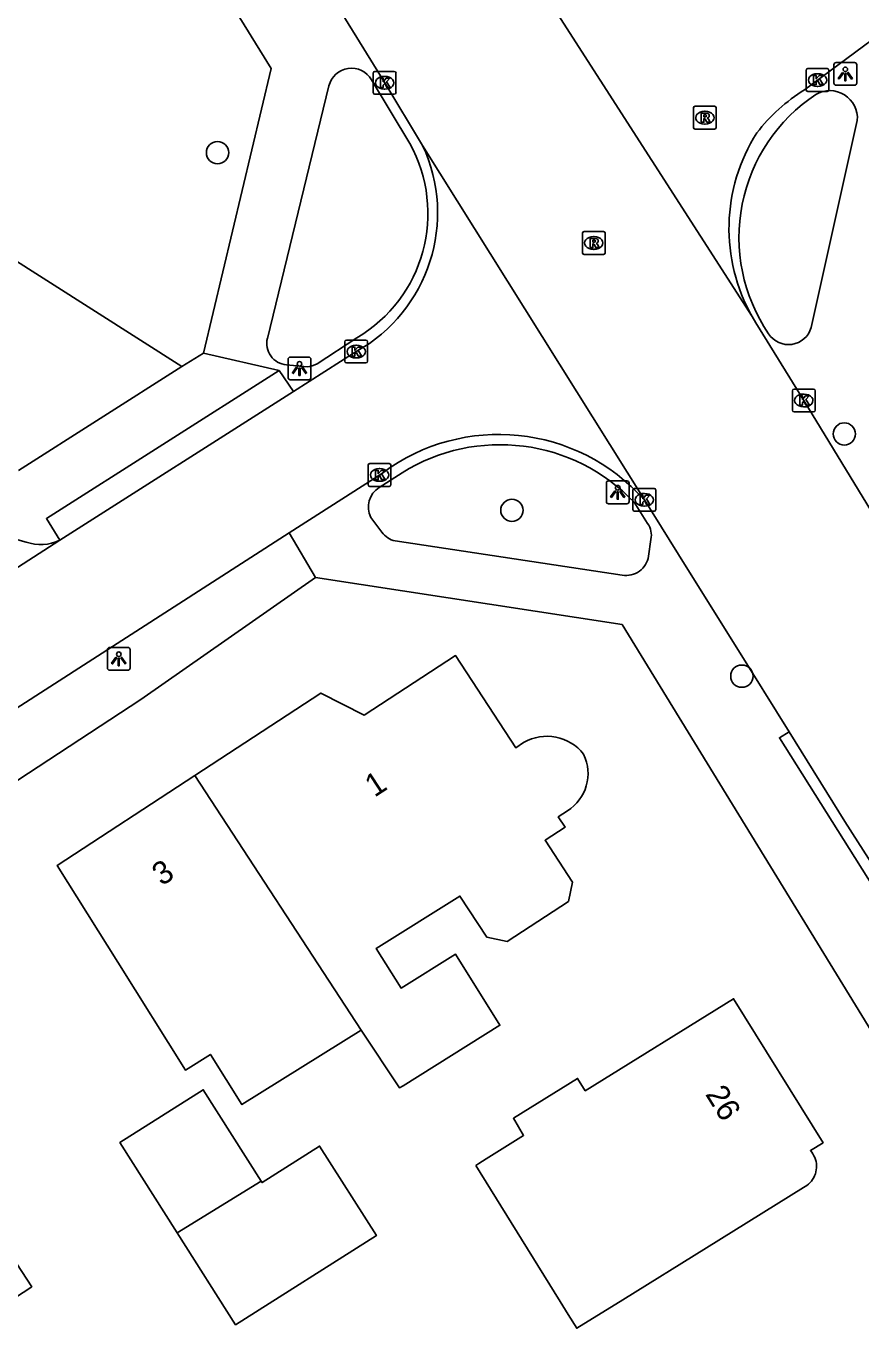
# Model space of a CAD drawing. Extents: x 161354 to 161876, y 382161 to 382804.
# Drawn here: x 161559.7 to 161596.3, y 382418.3 to 382475.6 of the extents above; entities that cross this region are included whole.
import ezdxf

# ---------------------------------------------------------------- set-up
doc = ezdxf.new("R2010")
doc.units = 0
for name, color, linetype in [('IMGEO_Boom', 7, 'Continuous'), ('IMGEO_Kolk', 7, 'Continuous'), ('IMGEO_Lichtpunt', 7, 'Continuous'), ('IMGEO_Pand', 7, 'Continuous'), ('IMGEO_Pand_nummerreeks', 7, 'Continuous'), ('IMGEO_Rijbaan_lokaal_gesloten', 7, 'Continuous'), ('IMGEO_Rijbaan_lokaal_open', 7, 'Continuous'), ('IMGEO_Rioolput', 7, 'Continuous'), ('IMGEO_Voetpad_open', 7, 'Continuous')]:
    doc.layers.add(name, color=color, linetype=linetype)

msp = doc.modelspace()

# ---------------------------------------------------------------- linework, layer by layer
at = {"layer": 'IMGEO_Boom'}
for centre in [(161568.124, 382470.008), (161595.593, 382457.678), (161581.026, 382454.331), (161591.104, 382447.06)]:
    msp.add_circle(centre, 0.489, dxfattribs=at)
at = {"layer": 'IMGEO_Kolk'}
for p, q in [((161574.944, 382472.644), (161574.944, 382473.496)), ((161575.019, 382473.57), (161575.871, 382473.57)), ((161575.945, 382473.496), (161575.945, 382472.644)), ((161593.921, 382472.764), (161593.921, 382473.616)), ((161593.996, 382473.69), (161594.848, 382473.69)), ((161594.922, 382473.616), (161594.922, 382472.764)), ((161575.432, 382473.35), (161575.457, 382473.35)), ((161594.432, 382472.91), (161594.407, 382472.91)), ((161594.409, 382473.47), (161594.434, 382473.47)), ((161575.871, 382472.57), (161575.019, 382472.57)), ((161575.455, 382472.79), (161575.43, 382472.79)), ((161594.848, 382472.69), (161593.996, 382472.69)), ((161573.701, 382460.863), (161573.701, 382461.715)), ((161573.776, 382461.789), (161574.628, 382461.789)), ((161574.189, 382461.569), (161574.214, 382461.569)), ((161574.702, 382461.715), (161574.702, 382460.863)), ((161574.212, 382461.009), (161574.187, 382461.009)), ((161574.628, 382460.789), (161573.776, 382460.789)), ((161593.318, 382458.718), (161593.318, 382459.57)), ((161593.393, 382459.644), (161594.245, 382459.644)), ((161593.806, 382459.424), (161593.831, 382459.424)), ((161594.319, 382459.57), (161594.319, 382458.718)), ((161594.245, 382458.644), (161593.393, 382458.644)), ((161593.829, 382458.864), (161593.804, 382458.864)), ((161574.723, 382455.455), (161574.723, 382456.307)), ((161574.798, 382456.381), (161575.65, 382456.381)), ((161575.724, 382456.307), (161575.724, 382455.455)), ((161575.211, 382456.161), (161575.236, 382456.161)), ((161575.65, 382455.381), (161574.798, 382455.381)), ((161575.234, 382455.601), (161575.209, 382455.601)), ((161586.326, 382454.364), (161586.326, 382455.216)), ((161586.401, 382455.29), (161587.253, 382455.29)), ((161587.327, 382455.216), (161587.327, 382454.364)), ((161586.814, 382455.07), (161586.839, 382455.07)), ((161587.253, 382454.29), (161586.401, 382454.29)), ((161586.837, 382454.51), (161586.812, 382454.51))]:
    msp.add_line(p, q, dxfattribs=at)
for points in [[(161574.944, 382472.644), (161574.944, 382473.496)], [(161575.019, 382473.57), (161575.871, 382473.57)], [(161575.945, 382473.496), (161575.945, 382472.644)], [(161593.921, 382472.764), (161593.921, 382473.616)], [(161593.996, 382473.69), (161594.848, 382473.69)], [(161594.922, 382473.616), (161594.922, 382472.764)], [(161575.265, 382473.27), (161575.388, 382473.27), (161575.388, 382473.119), (161575.518, 382473.27), (161575.682, 382473.27), (161575.536, 382473.119), (161575.689, 382472.87), (161575.537, 382472.87), (161575.452, 382473.034), (161575.388, 382472.967), (161575.388, 382472.87), (161575.265, 382472.87), (161575.265, 382473.27)], [(161594.242, 382473.39), (161594.365, 382473.39), (161594.365, 382473.239), (161594.495, 382473.39), (161594.659, 382473.39), (161594.513, 382473.239), (161594.666, 382472.99), (161594.514, 382472.99), (161594.429, 382473.154), (161594.365, 382473.087), (161594.365, 382472.99), (161594.242, 382472.99), (161594.242, 382473.39)], [(161575.871, 382472.57), (161575.019, 382472.57)], [(161594.848, 382472.69), (161593.996, 382472.69)], [(161573.701, 382460.863), (161573.701, 382461.715)], [(161573.776, 382461.789), (161574.628, 382461.789)], [(161574.022, 382461.489), (161574.145, 382461.489), (161574.145, 382461.338), (161574.275, 382461.489), (161574.439, 382461.489), (161574.293, 382461.338), (161574.446, 382461.089), (161574.294, 382461.089), (161574.209, 382461.253), (161574.145, 382461.186), (161574.145, 382461.089), (161574.022, 382461.089), (161574.022, 382461.489)], [(161574.702, 382461.715), (161574.702, 382460.863)], [(161574.628, 382460.789), (161573.776, 382460.789)], [(161593.318, 382458.718), (161593.318, 382459.57)], [(161593.393, 382459.644), (161594.245, 382459.644)], [(161593.639, 382459.344), (161593.762, 382459.344), (161593.762, 382459.193), (161593.892, 382459.344), (161594.056, 382459.344), (161593.91, 382459.193), (161594.063, 382458.944), (161593.911, 382458.944), (161593.826, 382459.108), (161593.762, 382459.041), (161593.762, 382458.944), (161593.639, 382458.944), (161593.639, 382459.344)], [(161594.319, 382459.57), (161594.319, 382458.718)], [(161594.245, 382458.644), (161593.393, 382458.644)], [(161574.723, 382455.455), (161574.723, 382456.307)], [(161574.798, 382456.381), (161575.65, 382456.381)], [(161575.724, 382456.307), (161575.724, 382455.455)], [(161575.044, 382456.081), (161575.167, 382456.081), (161575.167, 382455.93), (161575.297, 382456.081), (161575.461, 382456.081), (161575.315, 382455.93), (161575.468, 382455.681), (161575.316, 382455.681), (161575.231, 382455.845), (161575.167, 382455.778), (161575.167, 382455.681), (161575.044, 382455.681), (161575.044, 382456.081)], [(161575.65, 382455.381), (161574.798, 382455.381)], [(161586.326, 382454.364), (161586.326, 382455.216)], [(161586.401, 382455.29), (161587.253, 382455.29)], [(161587.327, 382455.216), (161587.327, 382454.364)], [(161586.647, 382454.99), (161586.77, 382454.99), (161586.77, 382454.839), (161586.9, 382454.99), (161587.064, 382454.99), (161586.918, 382454.839), (161587.071, 382454.59), (161586.919, 382454.59), (161586.834, 382454.754), (161586.77, 382454.687), (161586.77, 382454.59), (161586.647, 382454.59), (161586.647, 382454.99)], [(161587.253, 382454.29), (161586.401, 382454.29)]]:
    msp.add_lwpolyline(points, dxfattribs=at)
for centre, start, end in [((161575.021, 382473.494), 91.552, 178.448), ((161575.021, 382473.494), 91.552, 178.448), ((161575.869, 382473.494), 1.552, 88.448), ((161575.869, 382473.494), 1.552, 88.448), ((161593.998, 382473.614), 91.552, 178.448), ((161593.998, 382473.614), 91.552, 178.448), ((161594.846, 382473.614), 1.552, 88.448), ((161594.846, 382473.614), 1.552, 88.448), ((161575.021, 382472.646), 181.552, 268.448), ((161575.021, 382472.646), 181.552, 268.448), ((161575.869, 382472.646), 271.552, 358.448), ((161575.869, 382472.646), 271.552, 358.448), ((161593.998, 382472.766), 181.552, 268.448), ((161593.998, 382472.766), 181.552, 268.448), ((161594.846, 382472.766), 271.552, 358.448), ((161594.846, 382472.766), 271.552, 358.448), ((161573.778, 382461.713), 91.552, 178.448), ((161573.778, 382461.713), 91.552, 178.448), ((161574.626, 382461.713), 1.552, 88.448), ((161574.626, 382461.713), 1.552, 88.448), ((161573.778, 382460.865), 181.552, 268.448), ((161573.778, 382460.865), 181.552, 268.448), ((161574.626, 382460.865), 271.552, 358.448), ((161574.626, 382460.865), 271.552, 358.448), ((161593.395, 382459.568), 91.552, 178.448), ((161593.395, 382459.568), 91.552, 178.448), ((161594.243, 382459.568), 1.552, 88.448), ((161594.243, 382459.568), 1.552, 88.448), ((161593.395, 382458.72), 181.552, 268.448), ((161593.395, 382458.72), 181.552, 268.448), ((161594.243, 382458.72), 271.552, 358.448), ((161594.243, 382458.72), 271.552, 358.448), ((161574.8, 382456.305), 91.552, 178.448), ((161574.8, 382456.305), 91.552, 178.448), ((161575.648, 382456.305), 1.552, 88.448), ((161575.648, 382456.305), 1.552, 88.448), ((161574.8, 382455.457), 181.552, 268.448), ((161574.8, 382455.457), 181.552, 268.448), ((161575.648, 382455.457), 271.552, 358.448), ((161575.648, 382455.457), 271.552, 358.448), ((161586.403, 382455.214), 91.552, 178.448), ((161586.403, 382455.214), 91.552, 178.448), ((161587.251, 382455.214), 1.552, 88.448), ((161587.251, 382455.214), 1.552, 88.448), ((161586.403, 382454.366), 181.552, 268.448), ((161586.403, 382454.366), 181.552, 268.448), ((161587.251, 382454.366), 271.552, 358.448), ((161587.251, 382454.366), 271.552, 358.448)]:
    msp.add_arc(centre, 0.0765, start, end, dxfattribs=at)
for centre, major_axis, ratio, start_param, end_param in [((161575.431, 382473.07), (-0.387, 0.002), 0.722429, 4.712389, 7.853982), ((161575.456, 382473.07), (-0.39, 0.002), 0.717154, 1.570796, 4.712389), ((161594.408, 382473.19), (-0.387, 0.002), 0.722429, 4.712389, 7.853982), ((161594.433, 382473.19), (-0.39, 0.002), 0.717154, 1.570796, 4.712389), ((161574.188, 382461.289), (-0.387, 0.002), 0.722429, 4.712389, 7.853982), ((161574.213, 382461.289), (-0.39, 0.002), 0.717154, 1.570796, 4.712389), ((161593.805, 382459.144), (-0.387, 0.002), 0.722429, 4.712389, 7.853982), ((161593.83, 382459.144), (-0.39, 0.002), 0.717154, 1.570796, 4.712389), ((161575.21, 382455.881), (-0.387, 0.002), 0.722429, 4.712389, 7.853982), ((161575.235, 382455.881), (-0.39, 0.002), 0.717154, 1.570796, 4.712389), ((161586.813, 382454.79), (-0.387, 0.002), 0.722429, 4.712389, 7.853982), ((161586.838, 382454.79), (-0.39, 0.002), 0.717154, 1.570796, 4.712389)]:
    msp.add_ellipse(centre, major_axis=major_axis, ratio=ratio, start_param=start_param, end_param=end_param, dxfattribs=at)
at = {"layer": 'IMGEO_Lichtpunt'}
for p, q in [((161595.14, 382473.863), (161595.14, 382473.056)), ((161595.14, 382473.863), (161595.14, 382473.056)), ((161596.042, 382473.958), (161595.234, 382473.958)), ((161596.042, 382473.958), (161595.234, 382473.958)), ((161596.136, 382473.056), (161596.136, 382473.863)), ((161596.136, 382473.056), (161596.136, 382473.863)), ((161595.234, 382472.962), (161596.042, 382472.962)), ((161595.234, 382472.962), (161596.042, 382472.962)), ((161571.217, 382460.952), (161571.217, 382460.145)), ((161571.217, 382460.952), (161571.217, 382460.145)), ((161572.119, 382461.047), (161571.311, 382461.047)), ((161572.119, 382461.047), (161571.311, 382461.047)), ((161572.213, 382460.145), (161572.213, 382460.952)), ((161572.213, 382460.145), (161572.213, 382460.952)), ((161571.311, 382460.051), (161572.119, 382460.051)), ((161571.311, 382460.051), (161572.119, 382460.051)), ((161585.165, 382455.522), (161585.165, 382454.715)), ((161585.165, 382455.522), (161585.165, 382454.715)), ((161586.067, 382455.617), (161585.259, 382455.617)), ((161586.067, 382455.617), (161585.259, 382455.617)), ((161586.161, 382454.715), (161586.161, 382455.522)), ((161586.161, 382454.715), (161586.161, 382455.522)), ((161585.259, 382454.621), (161586.067, 382454.621)), ((161585.259, 382454.621), (161586.067, 382454.621)), ((161564.198, 382448.318), (161563.39, 382448.318)), ((161564.198, 382448.318), (161563.39, 382448.318)), ((161563.296, 382448.223), (161563.296, 382447.416)), ((161563.296, 382448.223), (161563.296, 382447.416)), ((161564.292, 382447.416), (161564.292, 382448.223)), ((161564.292, 382447.416), (161564.292, 382448.223)), ((161563.39, 382447.322), (161564.198, 382447.322)), ((161563.39, 382447.322), (161564.198, 382447.322))]:
    msp.add_line(p, q, dxfattribs=at)
for points in [[(161595.514, 382473.527), (161595.553, 382473.499), (161595.365, 382473.237), (161595.327, 382473.264), (161595.514, 382473.527)], [(161595.616, 382473.479), (161595.663, 382473.479), (161595.663, 382473.157), (161595.616, 382473.157), (161595.616, 382473.479)], [(161595.726, 382473.499), (161595.764, 382473.526), (161595.951, 382473.264), (161595.912, 382473.236), (161595.726, 382473.499)], [(161571.591, 382460.616), (161571.63, 382460.588), (161571.442, 382460.326), (161571.404, 382460.353), (161571.591, 382460.616)], [(161571.693, 382460.568), (161571.74, 382460.568), (161571.74, 382460.246), (161571.693, 382460.246), (161571.693, 382460.568)], [(161571.803, 382460.588), (161571.841, 382460.615), (161572.028, 382460.353), (161571.989, 382460.325), (161571.803, 382460.588)], [(161585.539, 382455.186), (161585.578, 382455.158), (161585.39, 382454.896), (161585.352, 382454.923), (161585.539, 382455.186)], [(161585.751, 382455.158), (161585.789, 382455.185), (161585.976, 382454.923), (161585.937, 382454.895), (161585.751, 382455.158)], [(161585.641, 382455.138), (161585.688, 382455.138), (161585.688, 382454.816), (161585.641, 382454.816), (161585.641, 382455.138)], [(161563.67, 382447.887), (161563.709, 382447.859), (161563.521, 382447.597), (161563.483, 382447.624), (161563.67, 382447.887)], [(161563.772, 382447.839), (161563.819, 382447.839), (161563.819, 382447.517), (161563.772, 382447.517), (161563.772, 382447.839)], [(161563.882, 382447.859), (161563.92, 382447.886), (161564.107, 382447.624), (161564.068, 382447.596), (161563.882, 382447.859)]]:
    msp.add_lwpolyline(points, dxfattribs=at)
for centre in [(161595.639, 382473.661), (161571.716, 382460.75), (161585.664, 382455.32), (161563.795, 382448.021)]:
    msp.add_circle(centre, 0.0994, dxfattribs=at)
for centre, start, end in [((161595.234, 382473.863), 90, 180), ((161595.234, 382473.863), 90, 180), ((161596.042, 382473.863), 0, 90), ((161596.042, 382473.863), 0, 90), ((161595.234, 382473.056), 180, 270), ((161595.234, 382473.056), 180, 270), ((161596.042, 382473.056), 270, 0), ((161596.042, 382473.056), 270, 360), ((161571.311, 382460.952), 90, 180), ((161571.311, 382460.952), 90, 180), ((161572.119, 382460.952), 0, 90), ((161572.119, 382460.952), 0, 90), ((161571.311, 382460.145), 180, 270), ((161571.311, 382460.145), 180, 270), ((161572.119, 382460.145), 270, 0), ((161572.119, 382460.145), 270, 360), ((161585.259, 382455.522), 90, 180), ((161585.259, 382455.522), 90, 180), ((161586.067, 382455.522), 0, 90), ((161586.067, 382455.522), 0, 90), ((161585.259, 382454.715), 180, 270), ((161585.259, 382454.715), 180, 270), ((161586.067, 382454.715), 270, 0), ((161586.067, 382454.715), 270, 360), ((161563.39, 382448.223), 90, 180), ((161563.39, 382448.223), 90, 180), ((161564.198, 382448.223), 0, 90), ((161564.198, 382448.223), 0, 90), ((161563.39, 382447.416), 180, 270), ((161563.39, 382447.416), 180, 270), ((161564.198, 382447.416), 270, 0), ((161564.198, 382447.416), 270, 360)]:
    msp.add_arc(centre, 0.0946, start, end, dxfattribs=at)
at = {"layer": 'IMGEO_Pand'}
for points in [[(161581.54, 382444.148), (161581.195, 382443.923), (161578.554, 382447.965), (161574.557, 382445.353), (161572.654, 382446.316), (161567.127, 382442.705)], [(161574.414, 382431.548), (161569.19, 382428.283), (161567.815, 382430.483), (161566.713, 382429.794), (161563.753, 382434.529), (161561.102, 382438.768), (161567.127, 382442.705)], [(161567.127, 382442.705), (161574.414, 382431.548)], [(161574.414, 382431.548), (161576.105, 382429.013), (161576.258, 382429.109), (161580.497, 382431.759), (161578.549, 382434.876), (161576.166, 382433.386), (161575.079, 382435.127), (161578.745, 382437.42), (161579.922, 382435.62), (161580.816, 382435.432), (161583.499, 382437.185), (161583.678, 382438.036), (161582.482, 382439.866), (161583.354, 382440.437), (161583.056, 382440.893), (161583.455, 382441.154)], [(161579.438, 382425.614), (161580.996, 382423.106), (161583.14, 382419.654), (161583.493, 382419.086), (161583.87, 382418.478), (161585.881, 382419.727), (161589.552, 382422.007), (161593.799, 382424.644), (161593.879, 382424.688), (161593.955, 382424.738), (161594.026, 382424.795), (161594.091, 382424.858), (161594.151, 382424.927), (161594.205, 382425), (161594.251, 382425.078), (161594.291, 382425.16), (161594.324, 382425.245), (161594.349, 382425.332), (161594.366, 382425.422), (161594.375, 382425.512), (161594.376, 382425.603), (161594.369, 382425.694), (161594.354, 382425.784), (161594.331, 382425.872), (161594.3, 382425.958), (161594.262, 382426.04), (161594.217, 382426.119), (161594.165, 382426.194), (161594.107, 382426.264), (161594.661, 382426.608), (161590.741, 382432.921), (161584.24, 382428.884), (161583.903, 382429.426), (161581.093, 382427.681), (161581.534, 382426.927), (161579.899, 382425.902), (161579.573, 382425.698), (161579.438, 382425.614)], [(161556.464, 382425.669), (161556.405, 382425.63), (161555.743, 382425.197), (161554.944, 382426.42), (161553.848, 382425.704), (161550.534, 382430.777), (161541.886, 382425.126), (161544.034, 382421.838), (161544.876, 382422.388), (161549.47, 382415.357), (161550.138, 382415.794), (161552.9, 382417.574), (161553.762, 382416.229), (161559.979, 382420.295), (161556.464, 382425.669)], [(161566.361, 382422.654), (161563.847, 382426.618), (161567.496, 382428.932), (161570.04, 382424.921)], [(161570.04, 382424.921), (161570.076, 382424.864), (161572.598, 382426.464), (161575.086, 382422.541), (161568.915, 382418.627), (161566.361, 382422.654)], [(161566.361, 382422.654), (161570.04, 382424.921)]]:
    msp.add_lwpolyline(points, dxfattribs=at)
for centre, radius, start, end in [((161582.564, 382442.405), 2.022, 37.5255, 120.4173), ((161582.427, 382442.792), 1.934, 302.1099, 25.8774)]:
    msp.add_arc(centre, radius, start, end, dxfattribs=at)
at = {"layer": 'IMGEO_Rijbaan_lokaal_gesloten'}
for points in [[(161577.112, 382470.322), (161575.449, 382473.073), (161561.101, 382496.334), (161558.843, 382500), (161550.097, 382514.2), (161540.821, 382529.326)], [(161580.5, 382480.035), (161591.554, 382462.823)], [(161577.112, 382470.322), (161586.83, 382454.787)], [(161602.942, 382444.409), (161602.826, 382444.603), (161598.247, 382451.88), (161593.818, 382459.144), (161591.713, 382462.555), (161591.554, 382462.823)], [(161586.83, 382454.787), (161588.662, 382451.858), (161590.887, 382448.303), (161593.173, 382444.627)], [(161593.173, 382444.627), (161595.623, 382440.685), (161597.797, 382437.287)]]:
    msp.add_lwpolyline(points, dxfattribs=at)
at = {"layer": 'IMGEO_Rijbaan_lokaal_open'}
for points in [[(161593.847, 382472.765), (161597.557, 382475.511)], [(161571.448, 382459.54), (161574.202, 382461.289)], [(161571.448, 382459.54), (161561.206, 382453.023)], [(161575.352, 382455.965), (161571.268, 382453.342)], [(161546.931, 382443.833), (161549.747, 382445.621), (161561.206, 382453.023)], [(161557.396, 382444.433), (161571.268, 382453.342)]]:
    msp.add_lwpolyline(points, dxfattribs=at)
for centre, radius, start, end in [((161598.204, 382465.857), 8.167, 122.2421, 142.0834), ((161598.36, 382466.677), 7.821, 147.5316, 209.5235), ((161570.798, 382467.371), 6.97, 299.2356, 25.0515), ((161580.449, 382449.125), 8.53, 41.5849, 126.6954)]:
    msp.add_arc(centre, radius, start, end, dxfattribs=at)
at = {"layer": 'IMGEO_Rioolput'}
for p, q in [((161588.981, 382471.117), (161588.981, 382471.969)), ((161589.056, 382472.043), (161589.908, 382472.043)), ((161589.469, 382471.823), (161589.494, 382471.823)), ((161589.982, 382471.969), (161589.982, 382471.117)), ((161589.492, 382471.263), (161589.467, 382471.263)), ((161589.908, 382471.043), (161589.056, 382471.043)), ((161584.113, 382465.624), (161584.113, 382466.476)), ((161584.188, 382466.55), (161585.04, 382466.55)), ((161584.601, 382466.33), (161584.626, 382466.33)), ((161585.114, 382466.476), (161585.114, 382465.624)), ((161585.04, 382465.55), (161584.188, 382465.55)), ((161584.624, 382465.77), (161584.599, 382465.77))]:
    msp.add_line(p, q, dxfattribs=at)
for points in [[(161588.981, 382471.117), (161588.981, 382471.969)], [(161589.056, 382472.043), (161589.908, 382472.043)], [(161589.982, 382471.969), (161589.982, 382471.117)], [(161589.57, 382471.741), (161589.318, 382471.743), (161589.318, 382471.343)], [(161589.318, 382471.343), (161589.442, 382471.343), (161589.442, 382471.505), (161589.453, 382471.505)], [(161589.496, 382471.662), (161589.442, 382471.662), (161589.442, 382471.581)], [(161589.442, 382471.581), (161589.494, 382471.581)], [(161589.5, 382471.476), (161589.571, 382471.343), (161589.711, 382471.343), (161589.646, 382471.469)], [(161589.908, 382471.043), (161589.056, 382471.043)], [(161584.113, 382465.624), (161584.113, 382466.476)], [(161584.188, 382466.55), (161585.04, 382466.55)], [(161584.702, 382466.248), (161584.45, 382466.25), (161584.45, 382465.85)], [(161584.628, 382466.169), (161584.574, 382466.169), (161584.574, 382466.088)], [(161584.574, 382466.088), (161584.626, 382466.088)], [(161585.114, 382466.476), (161585.114, 382465.624)], [(161585.04, 382465.55), (161584.188, 382465.55)], [(161584.45, 382465.85), (161584.574, 382465.85), (161584.574, 382466.012), (161584.585, 382466.012)], [(161584.632, 382465.983), (161584.703, 382465.85), (161584.843, 382465.85), (161584.778, 382465.976)]]:
    msp.add_lwpolyline(points, dxfattribs=at)
for centre, radius, start, end in [((161589.058, 382471.967), 0.0765, 91.552, 178.448), ((161589.058, 382471.967), 0.0765, 91.552, 178.448), ((161589.906, 382471.967), 0.0765, 1.552, 88.448), ((161589.906, 382471.967), 0.0765, 1.552, 88.448), ((161589.452, 382471.452), 0.0533, 26.0293, 88.6989), ((161589.478, 382471.77), 0.19, 274.7715, 282.9687), ((161589.502, 382471.566), 0.0964, 77.0061, 93.1865), ((161589.516, 382471.623), 0.0378, 276.6634, 79.6772), ((161589.569, 382471.631), 0.109, 350.3612, 89.416), ((161589.567, 382471.631), 0.112, 277.5842, 350.9817), ((161589.551, 382471.416), 0.108, 29.5134, 73.7905), ((161589.058, 382471.119), 0.0765, 181.552, 268.448), ((161589.058, 382471.119), 0.0765, 181.552, 268.448), ((161589.906, 382471.119), 0.0765, 271.552, 358.448), ((161589.906, 382471.119), 0.0765, 271.552, 358.448), ((161584.19, 382466.474), 0.0765, 91.552, 178.448), ((161584.19, 382466.474), 0.0765, 91.552, 178.448), ((161584.61, 382466.277), 0.19, 274.7715, 282.9687), ((161584.634, 382466.073), 0.0964, 77.0061, 93.1865), ((161584.648, 382466.13), 0.0378, 276.6634, 79.6772), ((161584.701, 382466.138), 0.109, 350.3612, 89.416), ((161584.699, 382466.138), 0.112, 277.5842, 350.9817), ((161585.038, 382466.474), 0.0765, 1.552, 88.448), ((161585.038, 382466.474), 0.0765, 1.552, 88.448), ((161584.19, 382465.626), 0.0765, 181.552, 268.448), ((161584.19, 382465.626), 0.0765, 181.552, 268.448), ((161584.584, 382465.959), 0.0533, 26.0293, 88.6989), ((161584.683, 382465.923), 0.108, 29.5134, 73.7905), ((161585.038, 382465.626), 0.0765, 271.552, 358.448), ((161585.038, 382465.626), 0.0765, 271.552, 358.448)]:
    msp.add_arc(centre, radius, start, end, dxfattribs=at)
for centre, major_axis, ratio, start_param, end_param in [((161589.468, 382471.543), (-0.387, 0.002), 0.722429, 4.712389, 7.853982), ((161589.493, 382471.543), (-0.39, 0.002), 0.717154, 1.570796, 4.712389), ((161584.6, 382466.05), (-0.387, 0.002), 0.722429, 4.712389, 7.853982), ((161584.625, 382466.05), (-0.39, 0.002), 0.717154, 1.570796, 4.712389)]:
    msp.add_ellipse(centre, major_axis=major_axis, ratio=ratio, start_param=start_param, end_param=end_param, dxfattribs=at)
at = {"layer": 'IMGEO_Voetpad_open'}
for points in [[(161537.314, 382527.427), (161542.448, 382519.098), (161554.214, 382500), (161556.561, 382496.19), (161570.48, 382473.695), (161567.506, 382461.215)], [(161570.308, 382461.869), (161573.007, 382472.935)], [(161574.868, 382473.202), (161576.545, 382470.409)], [(161594.141, 382462.343), (161596.164, 382471.422)], [(161566.563, 382460.64), (161551.092, 382470.489)], [(161574.224, 382461.887), (161572.485, 382460.752)], [(161567.506, 382461.215), (161566.563, 382460.64)], [(161570.83, 382460.463), (161567.506, 382461.215)], [(161566.563, 382460.64), (161559.394, 382456.082)], [(161561.206, 382453.023), (161560.625, 382453.971), (161570.83, 382460.463)], [(161570.83, 382460.463), (161571.448, 382459.54)], [(161572.057, 382460.625), (161571.141, 382460.703)], [(161576.212, 382455.974), (161575.212, 382455.337)], [(161586.973, 382453.757), (161586.38, 382454.683)], [(161574.841, 382454.021), (161575.325, 382453.373)], [(161558.758, 382453.213), (161559.734, 382452.939)], [(161571.268, 382453.342), (161572.419, 382451.387)], [(161575.908, 382452.99), (161585.859, 382451.49)], [(161587.016, 382452.321), (161587.119, 382453.056)], [(161572.419, 382451.387), (161564.764, 382446.042), (161558.459, 382441.915), (161500, 382404.037), (161487.478, 382395.924)], [(161601.482, 382423.837), (161585.851, 382449.323), (161572.419, 382451.387)], [(161597.797, 382437.287), (161597.375, 382437.02), (161592.751, 382444.36), (161593.173, 382444.627)]]:
    msp.add_lwpolyline(points, dxfattribs=at)
for centre, radius, start, end in [((161573.991, 382472.698), 1.012, 29.8824, 166.4467), ((161598.489, 382466.292), 7.513, 123.4569, 214.1965), ((161594.961, 382471.521), 1.207, 355.29, 120.5916), ((161571.019, 382467.337), 6.323, 300.4619, 29.0677), ((161593.146, 382462.63), 1.035, 212.7189, 343.928), ((161571.237, 382461.652), 0.954, 166.8458, 264.2388), ((161571.985, 382461.651), 1.028, 273.9898, 299.0645), ((161580.507, 382449.111), 8.096, 43.4892, 122.0389), ((161575.763, 382454.471), 1.026, 122.4887, 206.0234), ((161586.26, 382453.243), 0.879, 347.7238, 35.8063), ((161560.372, 382454.699), 1.872, 250.0746, 296.4575), ((161576.095, 382453.909), 0.938, 214.8694, 258.525), ((161586.028, 382452.475), 1, 260.2472, 351.1274)]:
    msp.add_arc(centre, radius, start, end, dxfattribs=at)

# ---------------------------------------------------------------- texts
at = {"layer": 'IMGEO_Pand_nummerreeks'}
for s, rotation, p in [('1', 33.1642, (161575.005, 382441.728)), ('3', 33.1603, (161565.679, 382437.841)), ('26', 301.8391, (161589.479, 382428.737))]:
    msp.add_text(s, height=1, rotation=rotation, dxfattribs=at).set_placement(p)

doc.saveas('drawing.dxf')
